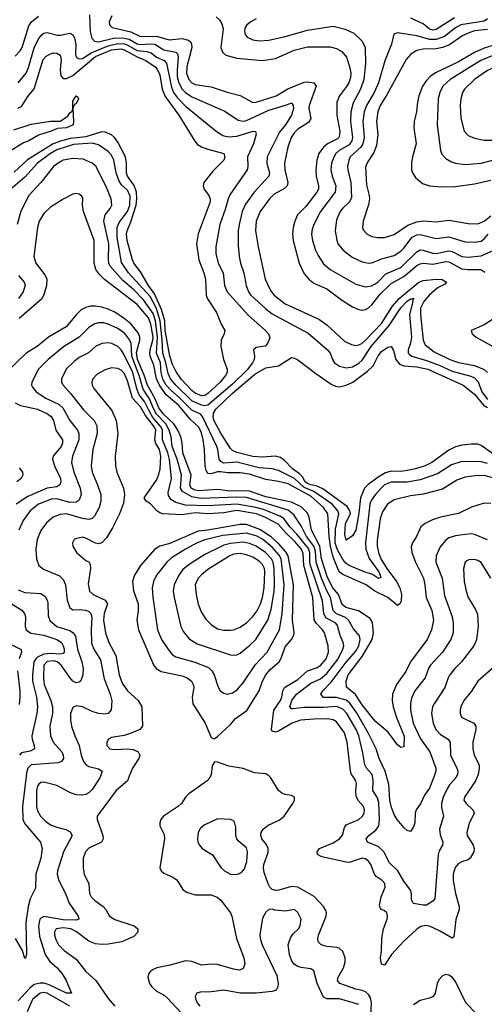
# Model space of a CAD drawing. Header units: inches. Extents: x 1308407 to 1441228, y 959628 to 1036311.
# Tile 692 of 729: x 1416819 to 1419710, y 1018581 to 1024703. Entities that reach past the tile are written whole.
import ezdxf

# ---------------------------------------------------------------- set-up
doc = ezdxf.new("R2010")
doc.units = ezdxf.units.IN
doc.header["$MEASUREMENT"] = 0
doc.layers.add('B4011', color=7, linetype='Continuous')
doc.layers.add('B4012', color=7, linetype='Continuous')

msp = doc.modelspace()

# ---------------------------------------------------------------- linework, layer by layer
at = {"layer": 'B4011', "color": 5}
for points, elevation in [([(1416858.3, 1020000), (1416836.3, 1019810), (1416838.4, 1019730), (1416850, 1019703), (1416949.2, 1019590), (1416958.2, 1019550), (1416950.9, 1019490), (1416919.3, 1019390), (1416917.9, 1019302.2), (1416884.1, 1019235.9), (1416870.8, 1019189.2), (1416857.5, 1019090), (1416862, 1018890), (1416856, 1018870), (1416850, 1018866.6), (1416836.4, 1018916.4), (1416792.1, 1018990)], 2640), ([(1417321, 1020000), (1417317.1, 1019990), (1417270, 1019916.1), (1417250, 1019896.8), (1417230, 1019885.6), (1417210, 1019880.9), (1417170, 1019883.2), (1417130, 1019898.4), (1417050, 1019941), (1416970, 1019962.5), (1416950, 1019960.3), (1416937.8, 1019950), (1416930, 1019937.6), (1416923.9, 1019910), (1416923.3, 1019810), (1416930, 1019783.1), (1416948.5, 1019750), (1416978.8, 1019718.8), (1417010, 1019697.5), (1417050, 1019681.6), (1417107, 1019667), (1417133.5, 1019653.5), (1417144.7, 1019630), (1417090.8, 1019530), (1417055, 1019410), (1417053.1, 1019390), (1417061.5, 1019350), (1417104.6, 1019270), (1417126.4, 1019210), (1417182.6, 1019130), (1417187, 1019110), (1417170, 1019103.4), (1417090, 1019106.1), (1416970, 1019126.4), (1416950, 1019117.1), (1416945, 1019110), (1416936.6, 1019070), (1416942.2, 1019002.2), (1416977.5, 1018890), (1417006.6, 1018846.5), (1417049.2, 1018810), (1417083.9, 1018770), (1417108, 1018730), (1417140.7, 1018650), (1417110, 1018651.1), (1417002, 1018702), (1416971.7, 1018711.6), (1416946.9, 1018713.1), (1416910, 1018704), (1416879.6, 1018680.4), (1416810, 1018603.6)], 2660), ([(1417501, 1020000), (1417489.5, 1019970.5), (1417419.7, 1019910), (1417301.6, 1019750), (1417300.2, 1019730), (1417335.8, 1019630), (1417337.8, 1019610), (1417328.9, 1019590), (1417250, 1019551.3), (1417228.6, 1019530), (1417214.6, 1019490), (1417213.4, 1019430), (1417219.3, 1019390), (1417248.4, 1019330), (1417254.2, 1019270), (1417263.2, 1019250), (1417286.4, 1019226.4), (1417337.6, 1019190), (1417356, 1019170), (1417377, 1019130), (1417410, 1019109.4), (1417530.4, 1019070), (1417554.6, 1019050), (1417554.9, 1019030), (1417530, 1019003.7), (1417455.5, 1018970), (1417370, 1018955.1), (1417330, 1018952.7), (1417290, 1018957.9), (1417250, 1018973.5), (1417172.7, 1019032.7), (1417137.3, 1019050), (1417090, 1019057), (1417046.7, 1019050), (1417035.5, 1019030), (1417035.6, 1019010), (1417043.2, 1018983.2), (1417061.2, 1018950), (1417095.4, 1018915.4), (1417170, 1018862.2), (1417230, 1018786), (1417292.1, 1018730), (1417370, 1018618.2), (1417411.5, 1018570)], 2680), ([(1418005.8, 1020000), (1418001.3, 1019990), (1417984.9, 1019970), (1417870.8, 1019889.2), (1417850.3, 1019870), (1417825.8, 1019830), (1417807.8, 1019812.2), (1417713.4, 1019750), (1417697.8, 1019730), (1417690.3, 1019710), (1417690.3, 1019690), (1417717.4, 1019637.4), (1417719.7, 1019610), (1417691.7, 1019430), (1417699.5, 1019410), (1417715.5, 1019395.5), (1417771.9, 1019371.9), (1417796, 1019356), (1417833.9, 1019293.9), (1417857.4, 1019277.4), (1417910, 1019261.8), (1418010, 1019260.9), (1418047.2, 1019247.2), (1418070, 1019227.9), (1418130.2, 1019150), (1418138.6, 1019130), (1418167.5, 1018990), (1418213.7, 1018870), (1418220.9, 1018830), (1418210, 1018802.9), (1418185.8, 1018794.1), (1418150, 1018800.2), (1418050, 1018829.2), (1418010, 1018831.2), (1417950, 1018824.8), (1417890, 1018846.3), (1417850, 1018851.4), (1417755.9, 1018824.1), (1417672.1, 1018807.9), (1417644.7, 1018795.3), (1417630, 1018783), (1417621.3, 1018770), (1417616.5, 1018750), (1417627.2, 1018710), (1417640.7, 1018690), (1417670, 1018662), (1417717.2, 1018637.2), (1417739.6, 1018619.6), (1417850, 1018498.6)], 2720), ([(1419005, 1018505), (1419007.8, 1018590), (1419001.3, 1018621.3), (1418990, 1018642.6), (1418970, 1018658.5), (1418950, 1018666.8), (1418910, 1018676), (1418811, 1018710), (1418796.2, 1018730), (1418799.9, 1018750), (1418833, 1018807), (1418843.9, 1018843.9), (1418844.9, 1018870), (1418830, 1018909.7), (1418810, 1018928), (1418793.9, 1018933.9), (1418730, 1018939.5), (1418706.1, 1018946.1), (1418692.7, 1018952.7), (1418676.8, 1018970), (1418674.4, 1018990), (1418678.7, 1019010), (1418725.3, 1019130), (1418727.8, 1019150), (1418724.1, 1019164.1), (1418708.7, 1019190), (1418651.5, 1019251.5), (1418550, 1019309.9), (1418510, 1019313.4), (1418431.8, 1019290), (1418410, 1019288.5), (1418390, 1019295), (1418375.5, 1019310), (1418364.9, 1019330), (1418341, 1019401), (1418335.6, 1019430), (1418337.5, 1019450), (1418365.8, 1019525.8), (1418366.1, 1019550), (1418354.2, 1019574.2), (1418325.6, 1019610), (1418318.5, 1019630), (1418321.4, 1019650), (1418334.6, 1019670), (1418365, 1019695), (1418433.8, 1019726.2), (1418464.1, 1019750), (1418518.9, 1019830), (1418529.6, 1019850), (1418529.2, 1019870), (1418510, 1019879.6), (1418470, 1019885.7), (1418450, 1019893.7), (1418430, 1019911.2), (1418381.2, 1019990), (1418372.2, 1020000)], 2720), ([(1419667.1, 1020000), (1419655, 1019970), (1419586, 1019870), (1419583.6, 1019850), (1419597.8, 1019830), (1419639.6, 1019790), (1419646.9, 1019770), (1419615.5, 1019704.5), (1419601, 1019650), (1419603.8, 1019630), (1419640.2, 1019570), (1419646.3, 1019550), (1419644.6, 1019530), (1419622.8, 1019490), (1419610, 1019478.4), (1419570, 1019466.6), (1419546.5, 1019453.5), (1419529.2, 1019430.8), (1419515.8, 1019390), (1419516.4, 1019350), (1419531.7, 1019270), (1419554, 1019190), (1419552.8, 1019170), (1419532.5, 1019107.5), (1419519.6, 1019000.4), (1419510, 1018991.8), (1419435.6, 1019035.6), (1419370, 1019067.1), (1419348.9, 1019071.1), (1419315.3, 1019064.7), (1419290.8, 1019049.2), (1419207.8, 1018972.2), (1419133.6, 1018890), (1419090, 1018823.6), (1419070, 1018829.7), (1419063.4, 1018870), (1419069.4, 1018910.6), (1419072, 1018992), (1419083.4, 1019050), (1419105.6, 1019110), (1419108.4, 1019130), (1419103.1, 1019150), (1419090, 1019163.1), (1419070, 1019171.5), (1419061.5, 1019181.5), (1419058, 1019198), (1419068.7, 1019250), (1419093.4, 1019310), (1419091.9, 1019331.9), (1419075.1, 1019350), (1419036.5, 1019376.5), (1419026.6, 1019390), (1419003.4, 1019450), (1418990, 1019470.8), (1418970, 1019484.6), (1418950, 1019489), (1418870, 1019463.7), (1418850, 1019465), (1418698.7, 1019498.7), (1418672.3, 1019512.3), (1418669.7, 1019530), (1418685.4, 1019550), (1418770, 1019585.3), (1418809.9, 1019610.1), (1418826.7, 1019633.3), (1418840.3, 1019679.7), (1418850, 1019696.5), (1418930, 1019731), (1418951.5, 1019750), (1418962.6, 1019770), (1418965, 1019790), (1418957.7, 1019810), (1418926.5, 1019846.5), (1418913.3, 1019873.3), (1418909.9, 1019910), (1418915, 1019955), (1418911.7, 1019970), (1418891.4, 1020000)], 2680), ([(1419537.8, 1020000), (1419533.4, 1019990), (1419494.4, 1019945.6), (1419479, 1019921), (1419454.4, 1019870), (1419443.3, 1019830), (1419443.8, 1019803.8), (1419456.9, 1019750), (1419430.8, 1019670), (1419435.1, 1019635.1), (1419451.1, 1019588.9), (1419449.2, 1019570), (1419430, 1019535.1), (1419422.9, 1019510), (1419402.3, 1019237.7), (1419390, 1019222.4), (1419350, 1019198), (1419330, 1019196.9), (1419268.5, 1019208.5), (1419258, 1019230), (1419256.1, 1019270), (1419250, 1019291.8), (1419210, 1019346.3), (1419172.4, 1019410), (1419119.9, 1019459.9), (1419085.6, 1019530), (1419050, 1019561.6), (1418983.6, 1019590), (1418974.7, 1019610), (1418991.1, 1019630), (1419035.6, 1019664.4), (1419054, 1019690), (1419058.9, 1019730), (1419054.1, 1019834.1), (1419045.7, 1019865.7), (1419017.3, 1019910), (1419018.8, 1019970), (1419014.6, 1020000)], 2660), ([(1419398.2, 1020000), (1419370, 1019924), (1419338.8, 1019881.2), (1419312.4, 1019827.6), (1419285.8, 1019790), (1419279.2, 1019770), (1419278.6, 1019710), (1419270, 1019683.7), (1419250, 1019654.5), (1419230, 1019661.6), (1419210, 1019679.7), (1419168.8, 1019730), (1419150, 1019761.3), (1419130, 1019811.8), (1419122.3, 1019850), (1419116.5, 1019950), (1419102.3, 1020000)], 2640), ([(1418930, 1018580.4), (1418810, 1018615.3), (1418730, 1018615.3), (1418710, 1018625.4), (1418669.3, 1018710), (1418649.8, 1018789.8), (1418630, 1018801.5), (1418570, 1018809.1), (1418550, 1018815.7), (1418528.8, 1018828.8), (1418513.2, 1018850), (1418497.3, 1018890), (1418489, 1018950), (1418504.7, 1018995.3), (1418521.4, 1019018.6), (1418554.8, 1019050), (1418564.6, 1019070), (1418569.8, 1019110), (1418550, 1019152.8), (1418530, 1019171.5), (1418470, 1019160.3), (1418406.3, 1019166.3), (1418390, 1019172), (1418370.3, 1019169.7), (1418350, 1019154.5), (1418330, 1019117.2), (1418313.7, 1019013.7), (1418314.7, 1018990), (1418328.4, 1018950), (1418419.6, 1018759.6), (1418427.2, 1018710), (1418425.5, 1018690), (1418415.3, 1018670), (1418390, 1018661.1), (1418290, 1018649.9), (1418190, 1018650.5), (1418090, 1018669.8), (1418010, 1018658.5), (1417942.7, 1018657.3), (1417920.5, 1018650), (1417910.3, 1018630), (1417914, 1018610), (1417922.4, 1018590), (1417939.5, 1018570)], 2740), ([(1419661.3, 1018521.3), (1419595.3, 1018590), (1419530, 1018722.2), (1419510, 1018749.8), (1419490, 1018762.8), (1419470, 1018766.2), (1419450, 1018759.1), (1419426.8, 1018733.2), (1419417.5, 1018710), (1419405, 1018650), (1419391.6, 1018630), (1419370, 1018619.8), (1419310, 1018605), (1419270, 1018577.1)], 2720), ([(1417130, 1018570.3), (1416990, 1018650.6), (1416970, 1018654.5), (1416946.5, 1018650), (1416899.6, 1018610), (1416864.9, 1018535.1)], 2680)]:
    msp.add_lwpolyline(points, dxfattribs=dict(at, elevation=elevation))
at = {"layer": 'B4011', "color": 5, "elevation": 2740}
msp.add_lwpolyline([(1418050, 1019733.7), (1417970, 1019697.4), (1417944.5, 1019675.5), (1417928.9, 1019650), (1417924.6, 1019610), (1417927.4, 1019590), (1417937.6, 1019570), (1417954.9, 1019550), (1418018.4, 1019510), (1418070, 1019432.7), (1418094.4, 1019410), (1418130, 1019390.3), (1418170, 1019388.8), (1418200, 1019400), (1418217.3, 1019422.7), (1418231.5, 1019468.5), (1418237.1, 1019530), (1418230, 1019553.7), (1418177.9, 1019597.9), (1418169.8, 1019610), (1418163.5, 1019630), (1418163.1, 1019683.1), (1418155.3, 1019715.3), (1418150, 1019722), (1418130, 1019729.6)], close=True, dxfattribs=at)
at = {"layer": 'B4012', "color": 5}
for points, elevation in [([(1416790, 1024476.9), (1416821.7, 1024510), (1416833.7, 1024530), (1416875.6, 1024664.4), (1416892.4, 1024690), (1416935.1, 1024724.9)], 2560), ([(1417253.1, 1024733.1), (1417256.6, 1024630), (1417267.8, 1024587.8), (1417284, 1024570), (1417310, 1024565.6), (1417410, 1024589.1), (1417470, 1024588.4), (1417500.8, 1024580.8), (1417550, 1024553.2), (1417570, 1024548.8), (1417630, 1024553), (1417659.2, 1024550), (1417715.3, 1024515.3), (1417790, 1024500.7), (1417800.4, 1024490), (1417804.8, 1024470), (1417798, 1024390), (1417799.4, 1024350), (1417810, 1024309.4), (1417830.1, 1024270), (1417850, 1024249.3), (1417890, 1024223.1), (1418095, 1024135), (1418177.5, 1024077.5), (1418210, 1024071.7), (1418230, 1024076), (1418370, 1024139.7), (1418485, 1024175), (1418510, 1024186.7), (1418520.8, 1024170), (1418522, 1024150), (1418510.1, 1024110), (1418474, 1024050), (1418436, 1024004), (1418358.3, 1023850), (1418356.6, 1023810), (1418374.1, 1023750), (1418370.1, 1023730), (1418278.8, 1023630), (1418224, 1023556), (1418202.6, 1023510), (1418184.7, 1023430), (1418179, 1023390), (1418178.4, 1023298.4), (1418184.2, 1023230), (1418193, 1023190), (1418214.3, 1023130), (1418227.5, 1023050), (1418243.5, 1023010), (1418257.5, 1022990), (1418350, 1022904.2), (1418390, 1022873.4), (1418613.3, 1022753.3), (1418735.2, 1022650), (1418751.9, 1022630), (1418765.4, 1022590), (1418777.9, 1022570), (1418810, 1022548.2), (1418850, 1022537.5), (1418890, 1022545.4), (1418930, 1022568.2), (1418950, 1022586.6), (1419007, 1022670), (1419118.2, 1022801.8), (1419190, 1022910.9), (1419230, 1022953), (1419250, 1022967.6), (1419254.9, 1022965.1), (1419270.6, 1022970.6), (1419263, 1022957), (1419265, 1022950), (1419243.9, 1022870), (1419256.7, 1022730), (1419250, 1022691.2), (1419235.7, 1022650), (1419235.4, 1022630), (1419242.5, 1022622.5), (1419259, 1022610), (1419350, 1022584.6), (1419430, 1022555.5), (1419510, 1022518.1), (1419626.5, 1022486.5), (1419650, 1022475.6), (1419671.4, 1022451.4), (1419695.5, 1022390), (1419730, 1022340.8)], 2560), ([(1417392.6, 1024727.4), (1417376.6, 1024690), (1417378.5, 1024670), (1417393.9, 1024653.9), (1417510, 1024627.6), (1417570, 1024599.3), (1417670, 1024601), (1417750, 1024578.6), (1417830, 1024585), (1417870, 1024576.2), (1417883.5, 1024563.5), (1417889, 1024550), (1417889.2, 1024530), (1417858.6, 1024410), (1417856.1, 1024370), (1417870.6, 1024330), (1417889.3, 1024309.3), (1417910, 1024299.2), (1418010, 1024285.4), (1418110, 1024252.5), (1418190, 1024232), (1418270, 1024188.8), (1418290, 1024189.6), (1418414.2, 1024230), (1418487.6, 1024272.4), (1418590, 1024314.5), (1418610, 1024317.5), (1418650.3, 1024310), (1418664.7, 1024290), (1418619.9, 1024170), (1418619, 1024150), (1418630, 1024088.2), (1418615.5, 1024064.5), (1418550, 1024021.2), (1418530, 1024000.8), (1418509.2, 1023970), (1418487, 1023910), (1418467.6, 1023810), (1418469.6, 1023770), (1418487, 1023690), (1418482.9, 1023670), (1418466.4, 1023653.6), (1418402.4, 1023617.6), (1418373.4, 1023590), (1418316.1, 1023510), (1418290.7, 1023450), (1418286.9, 1023390), (1418302.9, 1023290), (1418345.8, 1023090), (1418379.4, 1023019.4), (1418402.5, 1022990), (1418470, 1022935.5), (1418680.1, 1022840.1), (1418730, 1022806.2), (1418842.7, 1022702.7), (1418882.9, 1022682.9), (1418910, 1022678.1), (1418930, 1022680.9), (1418947.4, 1022690), (1418970, 1022709.7), (1419070, 1022813.6), (1419139.2, 1022920.8), (1419179.5, 1022970), (1419303, 1023070), (1419330, 1023081.8), (1419410, 1023090.1), (1419447.3, 1023087.3), (1419470, 1023073.6), (1419474, 1023070), (1419462.6, 1023057.4), (1419422, 1023038), (1419368.3, 1022991.7), (1419334.1, 1022950), (1419314.1, 1022910), (1419312.6, 1022870), (1419328.9, 1022710), (1419341.7, 1022681.7), (1419398.5, 1022638.5), (1419494.7, 1022590), (1419550, 1022571.5), (1419650, 1022552.5), (1419710, 1022528.3), (1419729.6, 1022510)], 2580), ([(1418041.6, 1024721.6), (1418062.8, 1024702.8), (1418077.8, 1024677.8), (1418085.2, 1024645.2), (1418071.6, 1024530), (1418081.2, 1024501.2), (1418102.5, 1024482.5), (1418170, 1024463.1), (1418330, 1024448.9), (1418410, 1024462.2), (1418526.5, 1024513.5), (1418610, 1024534), (1418750, 1024535), (1418790, 1024523.2), (1418824.3, 1024504.3), (1418852.5, 1024470), (1418871.5, 1024411.5), (1418879.7, 1024370), (1418877.2, 1024342.8), (1418866.2, 1024310), (1418853.2, 1024286.8), (1418808.4, 1024230), (1418793.4, 1024190), (1418793.4, 1024110), (1418810.1, 1024010.1), (1418810, 1023987.8), (1418804.2, 1023970), (1418797.1, 1023962.9), (1418734.6, 1023930), (1418709.8, 1023910.2), (1418681.2, 1023870), (1418667.7, 1023830), (1418661.5, 1023770), (1418664.5, 1023730), (1418679.1, 1023670), (1418678.2, 1023650), (1418669, 1023630), (1418598.9, 1023541.1), (1418548.1, 1023490), (1418530.1, 1023450), (1418520.7, 1023410), (1418517, 1023370), (1418520.7, 1023330), (1418558.3, 1023190), (1418590, 1023121.8), (1418617.7, 1023090), (1418650, 1023065), (1418731.1, 1023030), (1418821.6, 1022961.6), (1418890, 1022917), (1418930, 1022900.1), (1418950, 1022897.2), (1418970, 1022900.7), (1418990, 1022910.8), (1419010, 1022929.5), (1419063, 1022997), (1419130, 1023063), (1419210, 1023105.6), (1419290, 1023175.2), (1419310, 1023185.4), (1419330, 1023188.5), (1419390, 1023183), (1419470, 1023199.2), (1419490, 1023197.8), (1419570, 1023154.2), (1419610, 1023149.3), (1419689.5, 1023149.5), (1419712.7, 1023132.7)], 2620), ([(1418290, 1024707.2), (1418256.9, 1024690), (1418232.8, 1024670), (1418220.8, 1024650), (1418217.3, 1024630), (1418221.5, 1024610), (1418233.7, 1024593.7), (1418270, 1024576.8), (1418310, 1024570.8), (1418370, 1024576.4), (1418470, 1024598), (1418610, 1024637.7), (1418770, 1024662.8), (1418844.8, 1024644.8), (1418898.7, 1024618.7), (1418949.2, 1024570), (1418968.6, 1024530), (1418970.1, 1024430), (1418961, 1024330), (1418940.4, 1024270), (1418894.1, 1024185.9), (1418878.6, 1024130), (1418878.1, 1024070), (1418889.7, 1023970), (1418886.4, 1023950), (1418870, 1023925.1), (1418807.3, 1023890), (1418787, 1023870), (1418772.8, 1023847.2), (1418759.1, 1023810), (1418755.8, 1023770), (1418763.9, 1023730), (1418786.4, 1023670), (1418781.2, 1023630), (1418691.2, 1023510), (1418649.4, 1023430), (1418639.4, 1023400.6), (1418635.5, 1023370), (1418641.1, 1023330), (1418659.8, 1023270), (1418676.7, 1023236.7), (1418710, 1023185.2), (1418750, 1023149.4), (1418910, 1023057.6), (1418970, 1023041.6), (1419008.5, 1023048.5), (1419030, 1023059.8), (1419050, 1023074), (1419097.6, 1023122.4), (1419190, 1023161.3), (1419290, 1023259.8), (1419310, 1023271), (1419330, 1023270.5), (1419390, 1023251.4), (1419410, 1023249.7), (1419490, 1023266.3), (1419510, 1023261.5), (1419570, 1023231.4), (1419610, 1023226.3), (1419690, 1023235.6), (1419770, 1023268.9)], 2640), ([(1419730, 1024707.5), (1419710, 1024694.3), (1419564, 1024670), (1419530, 1024652), (1419462, 1024598), (1419410, 1024579.1), (1419370, 1024580.1), (1419290, 1024601.9), (1419170, 1024622), (1419147.5, 1024612.5), (1419132.8, 1024550), (1419092.1, 1024447.9), (1419051, 1024310), (1419023.9, 1024250), (1418976.3, 1024170), (1418961.8, 1024130), (1418955.1, 1024070), (1418963.5, 1023970), (1418954.2, 1023930), (1418940.8, 1023910), (1418876.4, 1023850), (1418866.9, 1023830), (1418859, 1023790), (1418860.1, 1023770), (1418880.1, 1023690), (1418882.7, 1023597.3), (1418870.8, 1023570), (1418829, 1023531), (1418813.4, 1023510), (1418790, 1023458.4), (1418781.4, 1023390), (1418791.4, 1023331.4), (1418799.3, 1023310), (1418831.3, 1023270), (1418887, 1023227), (1418950, 1023198), (1418990, 1023189.4), (1419010, 1023191), (1419070, 1023215.1), (1419150, 1023237), (1419190, 1023263.2), (1419210, 1023282.8), (1419260.2, 1023350), (1419290, 1023365.1), (1419310, 1023366.9), (1419410, 1023341.9), (1419490, 1023353.4), (1419590, 1023322.7), (1419650, 1023319.3), (1419690, 1023325.9), (1419710, 1023340.5), (1419733.7, 1023370)], 2660), ([(1419524.8, 1024715.2), (1419410, 1024642.5), (1419390, 1024638.5), (1419370, 1024644.4), (1419330, 1024676.6), (1419252, 1024712)], 2640), ([(1416808.7, 1024311.3), (1416859.5, 1024370), (1416874.2, 1024405.8), (1416910, 1024527.6), (1416936.4, 1024583.6), (1416958.2, 1024610), (1416970, 1024618.4), (1416990, 1024623.1), (1417053.4, 1024606.6), (1417073.4, 1024606.6), (1417130, 1024618.6), (1417150, 1024607.9), (1417159.5, 1024590), (1417168.4, 1024548.4), (1417166.2, 1024486.2), (1417170.2, 1024470), (1417190, 1024459.3), (1417210, 1024462.2), (1417263.5, 1024496.5), (1417370, 1024541.3), (1417430, 1024554.5), (1417470, 1024552.5), (1417486.7, 1024546.7), (1417550, 1024511.6), (1417610, 1024505.4), (1417637.2, 1024497.2), (1417670.9, 1024470.9), (1417718.4, 1024450), (1417732.7, 1024432.7), (1417762.6, 1024282.6), (1417775.7, 1024250), (1417798.3, 1024218.3), (1417850, 1024165.5), (1418042.4, 1024010), (1418083.2, 1023983.2), (1418115.2, 1023975.2), (1418170, 1023979.5), (1418270.8, 1024010.8), (1418287, 1024007), (1418290, 1023992), (1418274.4, 1023930), (1418237.2, 1023850), (1418238.1, 1023790), (1418233.8, 1023770), (1418126.1, 1023613.9), (1418116.2, 1023590), (1418100.1, 1023530), (1418064, 1023430), (1418039.8, 1023290), (1418038.8, 1023250), (1418053.6, 1023190), (1418085.8, 1023130), (1418093.7, 1023050), (1418110.1, 1023010), (1418243.6, 1022863.6), (1418348.8, 1022770), (1418367, 1022750), (1418375.8, 1022724.2), (1418362, 1022690), (1418346.6, 1022673.4), (1418290, 1022665.1), (1418273, 1022650), (1418279.6, 1022610), (1418277.2, 1022590), (1418267.6, 1022570), (1418233.8, 1022526.2), (1418142.3, 1022437.7), (1417990, 1022306), (1417970, 1022303), (1417950, 1022306.1), (1417890, 1022332.3), (1417790, 1022430), (1417758.4, 1022470), (1417743.3, 1022503.3), (1417729.3, 1022570), (1417709, 1022630), (1417706.2, 1022710), (1417693.8, 1022830), (1417670, 1022907.8), (1417630, 1022981.5), (1417496.8, 1023130), (1417453, 1023193), (1417425.6, 1023350), (1417425.2, 1023410), (1417437.3, 1023442.7), (1417490, 1023510.8), (1417503.6, 1023550), (1417506.2, 1023606.2), (1417490, 1023642.7), (1417454.9, 1023674.9), (1417438.8, 1023698.8), (1417419.3, 1023750), (1417404.3, 1023830), (1417390, 1023860.3), (1417370, 1023883.7), (1417310, 1023924), (1417270, 1023935.7), (1417153.7, 1023926.3), (1417050, 1023892.9), (1417010.6, 1023870), (1416930.1, 1023810), (1416850, 1023723.6), (1416763.7, 1023650)], 2540), ([(1419730, 1024642.9), (1419650, 1024632.7), (1419610, 1024619.9), (1419570, 1024600.1), (1419493.3, 1024546.7), (1419450.5, 1024529.5), (1419410, 1024521.6), (1419330, 1024519.7), (1419289.7, 1024510.3), (1419252.3, 1024487.7), (1419224.7, 1024455.3), (1419103.9, 1024236.1), (1419062.3, 1024170), (1419046.8, 1024130), (1419038.3, 1024070), (1419046.9, 1023990), (1419038.7, 1023921.3), (1419023, 1023877), (1418982.7, 1023817.3), (1418971.7, 1023788.3), (1418976.8, 1023676.8), (1418994.2, 1023610), (1418995.1, 1023590), (1418988.6, 1023551.4), (1418956.5, 1023450), (1418951.4, 1023410), (1418956.7, 1023396.7), (1418980.4, 1023370), (1419010, 1023354.9), (1419047.8, 1023347.8), (1419090, 1023349.4), (1419150, 1023367.5), (1419235, 1023425), (1419290, 1023446.5), (1419330, 1023451.3), (1419410, 1023445.2), (1419490, 1023455.5), (1419610, 1023435.3), (1419670, 1023432.8), (1419710, 1023449.5), (1419750, 1023482.4)], 2680), ([(1420000, 1024612.9), (1419946.5, 1024593.5), (1419830, 1024506.3), (1419688.8, 1024450), (1419497.1, 1024330), (1419453, 1024290), (1419432.8, 1024250), (1419423, 1024210), (1419417.6, 1024050), (1419436.5, 1023890), (1419446.8, 1023866.8), (1419470, 1023840.3), (1419500.9, 1023820.9), (1419530, 1023810.2), (1419590, 1023802.7), (1419690, 1023810.8), (1419810, 1023841.8), (1419870, 1023843.4), (1419910, 1023834.5), (1419990, 1023795), (1420000, 1023793.1)], 2740), ([(1419789.3, 1024550), (1419710, 1024525.9), (1419650, 1024499.1), (1419550, 1024440.1), (1419406.7, 1024373.3), (1419373.6, 1024350), (1419350, 1024325.6), (1419326, 1024290), (1419303.6, 1024230), (1419293.8, 1024190), (1419288.1, 1024130), (1419273.1, 1024070), (1419271.6, 1024030), (1419285.3, 1023930), (1419263, 1023850), (1419256.8, 1023810), (1419256.9, 1023770), (1419263.2, 1023750), (1419281.7, 1023721.7), (1419325.1, 1023685.1), (1419369.5, 1023669.5), (1419442.7, 1023662.7), (1419530, 1023666.5), (1419650, 1023683.3), (1419750, 1023704.8)], 2720), ([(1420000, 1024539.9), (1419972.7, 1024530), (1419901.9, 1024478.1), (1419830, 1024432.9), (1419730, 1024386.4), (1419649.4, 1024330), (1419586.8, 1024270), (1419575, 1024250), (1419563.7, 1024210), (1419560.5, 1024170), (1419563.2, 1024090), (1419585.4, 1024010), (1419610, 1023983.2), (1419650, 1023965.8), (1419710, 1023954.6), (1419893, 1023953), (1420000, 1023936.5)], 2760), ([(1416808.2, 1024151.8), (1416830, 1024163.8), (1416870, 1024224.5), (1416910, 1024272.4), (1416964.7, 1024455.3), (1416983.1, 1024476.9), (1417010, 1024491), (1417030, 1024496.1), (1417050, 1024494.4), (1417070, 1024482.3), (1417076, 1024456), (1417071.2, 1024391.2), (1417074.7, 1024354.7), (1417090, 1024337.8), (1417110, 1024336.8), (1417150, 1024355.5), (1417290, 1024473.7), (1417390, 1024516), (1417450, 1024521.2), (1417470, 1024516.1), (1417550, 1024471.9), (1417604.7, 1024450), (1417661.1, 1024410), (1417674.8, 1024394.8), (1417690, 1024360.2), (1417706.4, 1024270), (1417724.4, 1024224.4), (1417808.7, 1024110), (1417907.8, 1023947.8), (1417926.3, 1023926.3), (1417950, 1023911.6), (1417990, 1023897.5), (1418090.3, 1023870), (1418094.6, 1023850), (1418088.7, 1023830), (1418019.8, 1023760.2), (1417965.4, 1023690), (1417961.5, 1023670), (1417966, 1023650), (1417995, 1023610), (1418003.7, 1023590), (1418004.1, 1023570), (1417930, 1023371.3), (1417920.1, 1023310), (1417934.4, 1023210), (1417965, 1023130), (1417975, 1023090), (1417978.5, 1022990), (1417987.7, 1022967.7), (1418042.6, 1022882.6), (1418072.3, 1022810), (1418094.9, 1022770), (1418092.3, 1022750), (1418073.4, 1022710), (1418071.6, 1022670), (1418087, 1022590), (1418110.9, 1022530), (1418109.4, 1022510), (1418098.7, 1022490), (1418065.6, 1022450), (1417990, 1022378), (1417970, 1022366.6), (1417950, 1022363.9), (1417910, 1022380.6), (1417890, 1022396.8), (1417826.6, 1022466.6), (1417790, 1022516.9), (1417770, 1022558.3), (1417753.2, 1022610), (1417725.2, 1022770), (1417721.8, 1022830), (1417701.4, 1022901.4), (1417658.4, 1022998.4), (1417621.2, 1023050), (1417570, 1023136.1), (1417530, 1023188.7), (1417520.7, 1023210), (1417487.9, 1023330), (1417483.6, 1023370), (1417486.8, 1023390), (1417510, 1023445.1), (1417543.9, 1023550), (1417547.8, 1023590), (1417544.9, 1023630), (1417531.8, 1023671.8), (1417490.2, 1023730), (1417484.4, 1023750), (1417484.4, 1023810), (1417477.8, 1023850), (1417430, 1023941.6), (1417409.9, 1023970), (1417390, 1023987.5), (1417350, 1024004), (1417330, 1024005.7), (1417230, 1023974.6), (1417135.8, 1023964.2), (1417079.5, 1023950), (1417026.6, 1023930), (1416868, 1023832), (1416784.3, 1023755.7)], 2520), ([(1416782.9, 1024017.1), (1416890, 1024053), (1417010, 1024071.9), (1417070, 1024072.9), (1417117.8, 1024102.2), (1417130, 1024122.8), (1417145.1, 1024134.9), (1417149.7, 1024150.3), (1417150, 1024196.3), (1417170, 1024228.7), (1417181.6, 1024221.6), (1417184.9, 1024210), (1417170, 1024180.7), (1417161.7, 1024178.3), (1417156.3, 1024170), (1417150.4, 1024150), (1417154.3, 1024070), (1417151.1, 1024050), (1417110.3, 1024030), (1417053.4, 1024026.6), (1417015.6, 1024010), (1416935, 1023985), (1416876.5, 1023950), (1416842.9, 1023937.1), (1416756.2, 1023883.8)], 2480), ([(1419730, 1021943.8), (1419690, 1021953.7), (1419570, 1021956.6), (1419505.2, 1021934.8), (1419419.8, 1021880.2), (1419310, 1021842.2), (1419230, 1021828.3), (1419130, 1021828.5), (1419090, 1021810.9), (1419070, 1021792.8), (1419030, 1021748.5), (1419007.1, 1021712.9), (1418998.2, 1021690), (1418971.6, 1021450), (1418973.7, 1021410), (1418992.6, 1021352.6), (1419053.5, 1021270), (1419062.7, 1021250), (1419065.5, 1021234.5), (1419052.3, 1021227.7), (1419014.2, 1021254.2), (1418962.4, 1021270), (1418868.4, 1021308.4), (1418850, 1021321.2), (1418830, 1021346.3), (1418794.1, 1021410), (1418781.5, 1021450), (1418784.7, 1021535.3), (1418803.9, 1021630), (1418797.9, 1021650), (1418763.4, 1021690), (1418650.3, 1021770), (1418590, 1021793.7), (1418530, 1021850.4), (1418430, 1021900.1), (1418390, 1021909.5), (1418310, 1021915.9), (1418170, 1021950.9), (1418090, 1021946.3), (1418070, 1021955.8), (1418060.1, 1021970), (1418052.9, 1022030), (1418045.7, 1022050), (1417956.7, 1022236.7), (1417943.6, 1022250), (1417890, 1022276.1), (1417812.6, 1022352.6), (1417758.7, 1022398.7), (1417731, 1022430), (1417710, 1022467.2), (1417698.3, 1022510), (1417694.3, 1022570), (1417670, 1022630), (1417677, 1022730), (1417664.8, 1022830), (1417650, 1022876.1), (1417590, 1022961.7), (1417530, 1023022.7), (1417461.1, 1023081.1), (1417381.3, 1023170), (1417373, 1023190), (1417371.1, 1023210), (1417372.9, 1023310), (1417342.6, 1023450), (1417349.9, 1023490.1), (1417382.4, 1023530), (1417392.5, 1023550), (1417388.3, 1023590), (1417354.8, 1023670), (1417291.8, 1023791.8), (1417270, 1023811.4), (1417214.9, 1023834.9), (1417150, 1023839.6), (1417090, 1023830.4), (1417070, 1023819.5), (1417030, 1023789.8), (1416951.1, 1023690), (1416876.6, 1023610), (1416826.8, 1023513.2), (1416802.6, 1023430)], 2560), ([(1419770, 1021852.3), (1419710, 1021868.7), (1419652.4, 1021867.6), (1419590, 1021858.4), (1419540, 1021840), (1419450, 1021784.4), (1419330, 1021753.7), (1419250, 1021742.6), (1419150, 1021718.2), (1419107.8, 1021690), (1419077.1, 1021643), (1419061.2, 1021598.8), (1419044.4, 1021464.4), (1419044, 1021430), (1419051.3, 1021390), (1419065.6, 1021350), (1419103.8, 1021290), (1419163.3, 1021210), (1419184.7, 1021170), (1419193.8, 1021130), (1419192.6, 1021090), (1419186.6, 1021073.4), (1419170, 1021061.2), (1419110, 1021110), (1419029.3, 1021149.3), (1418975.2, 1021190), (1418830, 1021254.4), (1418807.3, 1021270), (1418770, 1021361.9), (1418753.5, 1021430), (1418745, 1021490), (1418735.6, 1021630), (1418709.3, 1021670), (1418630, 1021740.3), (1418490, 1021816.3), (1418430, 1021832.3), (1418350, 1021843.4), (1418250, 1021876.5), (1418190, 1021886.2), (1418113.8, 1021886.2), (1418068.5, 1021891.5), (1418049.2, 1021890.8), (1418010, 1021879.1), (1417990, 1021881.3), (1417979.7, 1021899.7), (1417973.2, 1021930), (1417969.1, 1022030.9), (1417960.5, 1022090), (1417950, 1022133.7), (1417934.4, 1022170), (1417880.2, 1022220.2), (1417810, 1022303.5), (1417730, 1022371.4), (1417690, 1022425.7), (1417669.7, 1022469.7), (1417654.6, 1022554.6), (1417630.4, 1022610), (1417627.8, 1022627.8), (1417630, 1022650), (1417648.4, 1022710), (1417649.5, 1022730), (1417635.3, 1022810), (1417619.7, 1022850), (1417550, 1022931.7), (1417347.3, 1023087.3), (1417317.3, 1023117.3), (1417293.1, 1023150), (1417282.9, 1023190), (1417283.4, 1023330), (1417216.5, 1023510), (1417209.8, 1023550), (1417212, 1023592), (1417205.4, 1023605.4), (1417190, 1023617.6), (1417170, 1023621.3), (1417150, 1023618), (1417090, 1023587.6), (1417010, 1023537.2), (1416970, 1023498.7), (1416940.9, 1023450), (1416930.1, 1023410), (1416906.4, 1023230), (1416919.3, 1023190), (1416975.6, 1023115.6), (1416987, 1023090), (1416985.4, 1023050), (1416968.4, 1022991.6), (1416955.6, 1022964.4), (1416815.7, 1022844.3)], 2580), ([(1416811.8, 1023111.8), (1416847.7, 1023070), (1416852.7, 1023052.7), (1416839.8, 1023010), (1416810.9, 1022970)], 2560), ([(1420000, 1022987.4), (1419930, 1022918.9), (1419870, 1022884), (1419761.6, 1022838.4), (1419710, 1022804.7), (1419628.8, 1022771.2), (1419634, 1022750), (1419659.5, 1022730), (1419781.5, 1022661.5), (1419838.3, 1022610), (1419861.6, 1022570), (1419874.6, 1022490), (1419888.2, 1022448.2), (1419912.6, 1022410), (1419962, 1022362), (1419990, 1022349.3), (1420000, 1022347)], 2620), ([(1419750, 1021694.7), (1419710, 1021697), (1419630, 1021671.1), (1419550, 1021632.4), (1419437.6, 1021610), (1419387.7, 1021592.3), (1419343.1, 1021570), (1419316.1, 1021550), (1419288.1, 1021490), (1419262.8, 1021450), (1419255.6, 1021424.4), (1419260.1, 1021390), (1419282, 1021330), (1419331.2, 1021230), (1419340.3, 1021190), (1419349.1, 1021110), (1419384.6, 1021030), (1419393.7, 1020970), (1419381, 1020910), (1419354.6, 1020850), (1419250.1, 1020710), (1419222.1, 1020650), (1419163, 1020570), (1419139.5, 1020510), (1419137, 1020470), (1419142.9, 1020430), (1419164, 1020364), (1419210.8, 1020249.2), (1419210, 1020182), (1419190, 1020177), (1419170, 1020195.1), (1419112.1, 1020272.1), (1419030, 1020342.5), (1418950, 1020442.6), (1418907.9, 1020507.9), (1418853, 1020553), (1418850.4, 1020590), (1418862.1, 1020630), (1418950, 1020744.4), (1419012.9, 1020850), (1419020.2, 1020890), (1419015.1, 1020955.1), (1419000.5, 1020980.5), (1418927.8, 1021027.8), (1418847.5, 1021047.4), (1418826.6, 1021066.5), (1418802.1, 1021130), (1418766.7, 1021170), (1418734.6, 1021234.6), (1418696.8, 1021350), (1418687.6, 1021430), (1418634.9, 1021530), (1418619.6, 1021610), (1418610, 1021634.7), (1418570, 1021673.4), (1418510, 1021703.4), (1418350, 1021735.8), (1418250, 1021771.2), (1418113, 1021773), (1418050, 1021782.2), (1417930, 1021773.8), (1417910, 1021777.3), (1417886.7, 1021790), (1417878.6, 1021810), (1417885, 1021870), (1417833.7, 1022010), (1417829, 1022071), (1417820.8, 1022110), (1417802.4, 1022150), (1417777.1, 1022190), (1417714.6, 1022250), (1417685.4, 1022290), (1417660.5, 1022350), (1417614.1, 1022430), (1417593.2, 1022493.2), (1417552.9, 1022590), (1417546.4, 1022633.6), (1417565.9, 1022710), (1417565.9, 1022730), (1417556.5, 1022756.5), (1417510, 1022812), (1417470, 1022845.6), (1417410, 1022885.1), (1417370, 1022904), (1417330, 1022915.6), (1417290, 1022921.5), (1417259.3, 1022920.7), (1417230, 1022914.1), (1417202, 1022898), (1417172.3, 1022870), (1417107.5, 1022792.5), (1416998.4, 1022730), (1416928, 1022672), (1416858.9, 1022630), (1416735.6, 1022510)], 2620), ([(1419102.3, 1020000), (1419093.7, 1020030), (1419056.2, 1020110), (1419037.4, 1020170), (1418987.3, 1020270), (1418914.9, 1020394.9), (1418873.4, 1020453.4), (1418850, 1020472.3), (1418790, 1020488.9), (1418708.7, 1020488.7), (1418693.6, 1020510), (1418704.9, 1020530), (1418756.9, 1020583.1), (1418850, 1020708), (1418910, 1020776.8), (1418929.5, 1020810), (1418937.5, 1020850), (1418932.6, 1020872.6), (1418896.5, 1020916.5), (1418866, 1020970), (1418845.7, 1020985.7), (1418789.5, 1021009.5), (1418769, 1021030), (1418752.2, 1021110), (1418730, 1021150.9), (1418697, 1021230), (1418663.1, 1021330), (1418659, 1021399), (1418648.9, 1021430), (1418603.3, 1021490), (1418570, 1021556.4), (1418523.9, 1021623.9), (1418490, 1021652.4), (1418230, 1021731.5), (1418170, 1021734.9), (1417946.4, 1021726.4), (1417890, 1021736.4), (1417831.6, 1021770), (1417819.4, 1021790), (1417826.5, 1021870), (1417798.1, 1021970), (1417768, 1022050), (1417760.5, 1022110), (1417749.3, 1022150), (1417728, 1022190), (1417669.6, 1022250), (1417648.8, 1022288.8), (1417626.6, 1022346.6), (1417586.7, 1022406.7), (1417562.8, 1022490), (1417516.4, 1022610), (1417512.1, 1022690), (1417505.1, 1022710), (1417472.3, 1022752.3), (1417430, 1022782.9), (1417370, 1022810.4), (1417342.9, 1022817.2), (1417310, 1022818.1), (1417287.5, 1022812.6), (1417250, 1022789.9), (1417190, 1022729.2), (1417090.9, 1022669.1), (1416996, 1022590), (1416935.2, 1022530), (1416894.2, 1022450), (1416893.2, 1022430), (1416898.3, 1022418.3), (1416921.3, 1022390), (1416982, 1022350), (1417063.8, 1022310), (1417087.5, 1022290), (1417130.8, 1022210), (1417178.3, 1022150), (1417187.9, 1022130), (1417186.5, 1022090), (1417148.4, 1021990), (1417141, 1021950), (1417156.8, 1021890), (1417195.3, 1021790), (1417201.1, 1021750), (1417190, 1021716.4), (1417170, 1021702.8), (1417130, 1021701.7), (1417050, 1021724), (1417017.3, 1021722.7), (1416935.5, 1021690), (1416885, 1021650), (1416839.8, 1021590), (1416813.9, 1021530)], 2640), ([(1419014.6, 1020000), (1419013.2, 1020010), (1418976.8, 1020050), (1418965.9, 1020070), (1418955.2, 1020144.8), (1418928.8, 1020250), (1418913.2, 1020290), (1418855.4, 1020390), (1418830, 1020416.8), (1418790, 1020433.6), (1418710, 1020427.1), (1418590, 1020427.1), (1418517.6, 1020417.6), (1418510, 1020417.8), (1418500.2, 1020430), (1418512.7, 1020470), (1418540.5, 1020510), (1418630, 1020576.8), (1418690, 1020605.3), (1418730, 1020637.3), (1418801.2, 1020730), (1418830.8, 1020790), (1418835.2, 1020810), (1418832.7, 1020830), (1418813.5, 1020873.5), (1418796.1, 1020936.1), (1418785.9, 1020950), (1418724.8, 1020984.8), (1418710.6, 1021010), (1418704.1, 1021090), (1418628.5, 1021310), (1418624.3, 1021330), (1418623.8, 1021390), (1418615.4, 1021415.4), (1418544.5, 1021504.5), (1418499, 1021550), (1418462.5, 1021602.5), (1418436.9, 1021616.9), (1418336.8, 1021656.8), (1418289.3, 1021670.7), (1418170, 1021690.4), (1417990, 1021680.9), (1417850, 1021684.8), (1417790, 1021701.3), (1417760, 1021720), (1417745.4, 1021745.4), (1417743.2, 1021763.2), (1417764.5, 1021850), (1417751.9, 1021968.1), (1417740.9, 1022010), (1417707.6, 1022090), (1417706.7, 1022150), (1417699.5, 1022170), (1417648.4, 1022230), (1417623.9, 1022270), (1417596, 1022330), (1417562.5, 1022370), (1417548.1, 1022408.1), (1417522.8, 1022510), (1417470, 1022619.5), (1417450, 1022650.6), (1417430, 1022671.9), (1417391.6, 1022690), (1417370, 1022693.2), (1417330.7, 1022689.3), (1417290.3, 1022670), (1417248, 1022632), (1417190, 1022601.9), (1417159.4, 1022580.6), (1417108.4, 1022530), (1417079.2, 1022470), (1417079.7, 1022450), (1417089.1, 1022430), (1417137.3, 1022377.3), (1417217, 1022276.9), (1417282, 1022210), (1417298.2, 1022178.2), (1417301, 1022130), (1417273.6, 1022030), (1417264.1, 1021930), (1417270.1, 1021890), (1417304.1, 1021810), (1417323.2, 1021750), (1417323.2, 1021710), (1417313.6, 1021670), (1417284.7, 1021615.3), (1417270, 1021602), (1417250, 1021596.1), (1417210, 1021601.7), (1417110, 1021630.4), (1417070, 1021626.4), (1417027.9, 1021610), (1416985.2, 1021574.8), (1416950, 1021526.9), (1416927, 1021470), (1416918.8, 1021410), (1416922.8, 1021350), (1416938, 1021310), (1416967.1, 1021287.1), (1417065.9, 1021245.9), (1417090, 1021222), (1417103.2, 1021190), (1417113.6, 1021093.6), (1417130, 1021045.7), (1417150, 1021034.3), (1417190, 1021036.3), (1417231, 1021031), (1417250, 1021023.8), (1417262.3, 1021010), (1417267.2, 1020987.2), (1417263.5, 1020910), (1417266.5, 1020826.5), (1417280.4, 1020790), (1417322.7, 1020722.7), (1417344.5, 1020604.5), (1417381.4, 1020510), (1417392.9, 1020467.1), (1417387.2, 1020412.8), (1417370, 1020388.8), (1417350, 1020384.5), (1417310, 1020389.3), (1417270, 1020402.5), (1417210, 1020430.9), (1417170, 1020437.8), (1417150, 1020426.6), (1417135.8, 1020390), (1417134.2, 1020350), (1417142.2, 1020310), (1417161.8, 1020250), (1417188.8, 1020190), (1417201.4, 1020130), (1417217, 1020090), (1417230, 1020072.5), (1417250, 1020058.9), (1417310, 1020046), (1417332.8, 1020030), (1417321, 1020000)], 2660), ([(1419797.9, 1021977.9), (1419690, 1022056.4), (1419670, 1022063.8), (1419630, 1022064.3), (1419570, 1022057.9), (1419530, 1022047.2), (1419490, 1022026.8), (1419383.9, 1021950), (1419341.6, 1021930), (1419281.7, 1021910), (1419230, 1021899.6), (1419190, 1021894.7), (1419130, 1021896), (1419095.3, 1021884.7), (1419056.8, 1021863.2), (1418986.8, 1021813.2), (1418964.4, 1021790), (1418939, 1021730), (1418930, 1021635.1), (1418910, 1021529.6), (1418890, 1021494.5), (1418850, 1021466), (1418842.8, 1021502.8), (1418845.8, 1021570), (1418877.2, 1021630), (1418874.2, 1021650), (1418856.9, 1021676.9), (1418705.2, 1021785.2), (1418664, 1021804), (1418629.9, 1021810), (1418610, 1021818.5), (1418596.1, 1021830), (1418579.6, 1021859.6), (1418560.3, 1021880.3), (1418517.4, 1021910), (1418464.4, 1021964.4), (1418440.9, 1021980.9), (1418410, 1021988.1), (1418330, 1021982.6), (1418270, 1021987.2), (1418170, 1022011.6), (1418143.5, 1022023.5), (1418130, 1022036.2), (1418070, 1022132.2), (1418030, 1022208.6), (1418023.3, 1022230), (1418024.4, 1022255.6), (1418039.5, 1022280.5), (1418141.9, 1022378.1), (1418281.8, 1022498.2), (1418350, 1022538.2), (1418428.6, 1022551.4), (1418510, 1022602), (1418530, 1022598.9), (1418550, 1022588.8), (1418662.2, 1022502.2), (1418757.5, 1022437.5), (1418784.5, 1022424.5), (1418810, 1022420.7), (1418850, 1022430.7), (1418891, 1022449), (1418983.1, 1022516.9), (1419017.9, 1022550), (1419050, 1022613.6), (1419070, 1022639.7), (1419110, 1022666.7), (1419130, 1022671.8), (1419145.5, 1022645.5), (1419159.2, 1022590), (1419182.1, 1022562.1), (1419210, 1022551), (1419290, 1022545.2), (1419358.8, 1022530), (1419579.4, 1022430), (1419650, 1022374.8), (1419705.2, 1022305.2), (1419730, 1022291.7)], 2540), ([(1418891.4, 1020000), (1418884.6, 1020010), (1418877.1, 1020030), (1418857, 1020210), (1418839.2, 1020270), (1418790, 1020336.5), (1418769.4, 1020349.4), (1418735, 1020355), (1418650, 1020354.9), (1418567.3, 1020347.3), (1418513.8, 1020330), (1418430, 1020279.6), (1418410, 1020272.8), (1418390, 1020279.7), (1418385, 1020290), (1418400.5, 1020410), (1418442, 1020470), (1418450.5, 1020490), (1418457.1, 1020530), (1418467.4, 1020550), (1418550, 1020600.3), (1418610, 1020654.2), (1418670, 1020676), (1418690, 1020688.2), (1418725.1, 1020730), (1418740.4, 1020770), (1418738.5, 1020810), (1418715.4, 1020890), (1418703.4, 1020910), (1418663, 1020950), (1418651.4, 1020971.4), (1418643.3, 1021110), (1418587.8, 1021310), (1418582.6, 1021382.6), (1418572.7, 1021410), (1418530, 1021461.5), (1418477.1, 1021510), (1418426.8, 1021566.8), (1418348.1, 1021608.1), (1418291.6, 1021631.6), (1418170, 1021651.1), (1418090, 1021636.8), (1417990.2, 1021630.2), (1417910, 1021636.1), (1417830, 1021625.3), (1417710.4, 1021630.4), (1417690, 1021637.2), (1417671.7, 1021650), (1417632.2, 1021692.2), (1417605.4, 1021710), (1417592.8, 1021730), (1417670, 1021840.8), (1417683.4, 1021870), (1417692.1, 1021907.9), (1417697.9, 1021990), (1417688.2, 1022030), (1417667.1, 1022067), (1417660.7, 1022090), (1417665.2, 1022150), (1417657.9, 1022170), (1417602.2, 1022242.2), (1417570, 1022295.7), (1417521.9, 1022350), (1417490, 1022457.4), (1417470, 1022506), (1417450, 1022524.8), (1417430, 1022533.7), (1417390, 1022538.4), (1417350, 1022525.3), (1417302, 1022498), (1417274.9, 1022470), (1417267.9, 1022450), (1417270.2, 1022430), (1417280.2, 1022410), (1417392.7, 1022272.7), (1417419.8, 1022210), (1417429.5, 1022130.5), (1417412.8, 1021990), (1417414.3, 1021930), (1417424.1, 1021890), (1417465.4, 1021790), (1417470.2, 1021750), (1417464, 1021696), (1417440.2, 1021630), (1417396.9, 1021543.1), (1417358.9, 1021481.1), (1417330, 1021450.8), (1417310, 1021443.9), (1417290, 1021447.4), (1417230, 1021480.3), (1417210, 1021485.6), (1417165.3, 1021474.7), (1417158, 1021470), (1417148.2, 1021450), (1417150.3, 1021430), (1417171.8, 1021390), (1417230, 1021339.5), (1417250.3, 1021330.3), (1417258, 1021318), (1417259.7, 1021290), (1417245.2, 1021194.8), (1417253.5, 1021150), (1417276.1, 1021130), (1417350, 1021094), (1417364.4, 1021070), (1417345.1, 1021010), (1417339.5, 1020970), (1417353, 1020890), (1417374.3, 1020830), (1417416.6, 1020750), (1417437.2, 1020630), (1417457.1, 1020577.1), (1417490.4, 1020530.4), (1417556.5, 1020470), (1417578, 1020430), (1417582.4, 1020310), (1417567.2, 1020290), (1417512.9, 1020267.2), (1417470, 1020253.4), (1417390, 1020241), (1417372.4, 1020230), (1417361.7, 1020210), (1417361.7, 1020190), (1417379.1, 1020170), (1417410, 1020164.4), (1417490, 1020168.8), (1417524.7, 1020164.7), (1417555.6, 1020150), (1417566.9, 1020130), (1417561.2, 1020110), (1417520.5, 1020050), (1417501, 1020000)], 2680), ([(1416790, 1022321.1), (1416824.6, 1022304.6), (1416930, 1022281.7), (1416992.3, 1022252.3), (1417015.1, 1022235.1), (1417029.6, 1022210), (1417044, 1022150), (1417085.1, 1022090), (1417086, 1022070), (1417077.2, 1022050), (1417027.4, 1021990), (1417023, 1021970), (1417034.6, 1021930), (1417073.8, 1021850), (1417075.5, 1021830), (1417068.8, 1021811.2), (1417050, 1021798.7), (1416990, 1021789.3), (1416870, 1021738.2), (1416798, 1021690)], 2620), ([(1416816.7, 1021916.7), (1416836.4, 1021890), (1416837.7, 1021870), (1416827.3, 1021850), (1416801.8, 1021830)], 2580), ([(1419730, 1021468.7), (1419650, 1021501.5), (1419630, 1021505.5), (1419590, 1021502.6), (1419530, 1021494.3), (1419490, 1021481.6), (1419470, 1021466.4), (1419435.4, 1021424.6), (1419410.1, 1021370), (1419408.9, 1021330), (1419448.4, 1021230), (1419461.9, 1021121.9), (1419510.9, 1020990), (1419516.1, 1020950), (1419515.9, 1020890), (1419501.7, 1020850), (1419449.6, 1020770.4), (1419375.1, 1020690), (1419363.7, 1020670), (1419342.7, 1020610), (1419278.2, 1020530), (1419256.3, 1020483.7), (1419250.8, 1020450), (1419251.3, 1020410), (1419266.4, 1020330), (1419312.2, 1020232.2), (1419371.7, 1020150), (1419408.6, 1020050), (1419409.4, 1020030), (1419398.2, 1020000)], 2640), ([(1419751.2, 1021230), (1419690, 1021327.4), (1419670, 1021340.3), (1419650, 1021345.8), (1419614.5, 1021345.5), (1419601.2, 1021338.8), (1419590, 1021329.3), (1419581.3, 1021290), (1419585.4, 1021210), (1419597.1, 1021150), (1419610.2, 1021110), (1419656, 1021036), (1419666.8, 1021006.8), (1419671.8, 1020930), (1419661.7, 1020850), (1419653.9, 1020826.1), (1419638.4, 1020801.6), (1419569.1, 1020710.9), (1419527.5, 1020670), (1419495.4, 1020630), (1419484.3, 1020610), (1419464.3, 1020550), (1419397.4, 1020450), (1419388.7, 1020430), (1419381.6, 1020390), (1419390.9, 1020330), (1419409.4, 1020290), (1419437.9, 1020257.9), (1419484.4, 1020230), (1419497.8, 1020210), (1419500.1, 1020130), (1419539.8, 1020050), (1419544.6, 1020030), (1419542.3, 1020010), (1419537.8, 1020000)], 2660), ([(1416810, 1021158.3), (1416850, 1021142.5), (1416950, 1021135.1), (1416977.1, 1021117.1), (1416990, 1021094), (1416994.4, 1021074.4), (1416996.1, 1020996.1), (1417006.6, 1020966.6), (1417050, 1020929.1), (1417130, 1020905.2), (1417151.1, 1020891.1), (1417165.7, 1020870), (1417178.2, 1020790), (1417206.4, 1020710), (1417213.8, 1020670), (1417211, 1020629), (1417201.1, 1020598.9), (1417190, 1020583.5), (1417170, 1020579.3), (1417149.9, 1020589.9), (1417130, 1020612.2), (1417077.8, 1020690), (1417051.4, 1020711.4), (1417030, 1020717.2), (1416990, 1020712.6), (1416969.6, 1020690), (1416967.4, 1020610), (1416971.6, 1020570), (1417013.7, 1020470), (1417023.3, 1020430), (1417022.2, 1020390), (1417006.2, 1020310), (1417011.2, 1020251.2), (1417027.1, 1020210), (1417080.2, 1020150), (1417089.3, 1020130), (1417091.8, 1020110), (1417079.3, 1020090), (1417057.6, 1020082.4), (1416890.1, 1020069.9), (1416870.1, 1020049.9), (1416860.5, 1020019.5), (1416858.3, 1020000)], 2640), ([(1416750, 1021083.8), (1416831.3, 1021031.3), (1416848.7, 1021010), (1416854.4, 1020990), (1416852.6, 1020930), (1416859.4, 1020910), (1416889.2, 1020889.2), (1416970, 1020876.4), (1417049.5, 1020849.5), (1417078.5, 1020830), (1417090.4, 1020810.4), (1417096.1, 1020790), (1417096.4, 1020770), (1417090, 1020762.4), (1417070, 1020758.4), (1417010, 1020761.6), (1416970, 1020758.4), (1416930, 1020739.7), (1416918.8, 1020730), (1416907.3, 1020710), (1416898.7, 1020630), (1416899.4, 1020590), (1416923.2, 1020490), (1416929.3, 1020430.7), (1416925.5, 1020390), (1416894.2, 1020250), (1416895.9, 1020230), (1416909.5, 1020190), (1416910.2, 1020170), (1416884.1, 1020155.9), (1416830, 1020144.7), (1416817.1, 1020130)], 2620), ([(1416770, 1020816.4), (1416828, 1020788), (1416830.5, 1020770), (1416815.9, 1020730)], 2580), ([(1419770, 1020677.4), (1419670.3, 1020590), (1419631.3, 1020528.7), (1419583.5, 1020470), (1419564.2, 1020430), (1419559.7, 1020410), (1419559.1, 1020390), (1419567.3, 1020367.3), (1419644.6, 1020330), (1419657.1, 1020310), (1419657.8, 1020290), (1419638.3, 1020210), (1419638.6, 1020170), (1419647.8, 1020130), (1419677.3, 1020070), (1419678.9, 1020050), (1419671.1, 1020010), (1419667.1, 1020000)], 2680), ([(1416804.6, 1020655.4), (1416819.5, 1020530), (1416820.3, 1020490), (1416814.8, 1020445.2)], 2580), ([(1418372.2, 1020000), (1418370, 1020002.4), (1418350, 1020013.8), (1418281.1, 1020021.1), (1418210, 1020046.8), (1418121, 1020061), (1418050, 1020086.6), (1418030.9, 1020089.1), (1418017.1, 1020062.9), (1418010.3, 1020010), (1418005.8, 1020000)], 2720)]:
    msp.add_lwpolyline(points, dxfattribs=dict(at, elevation=elevation))
for points, elevation in [([(1418230, 1021564.1), (1418190, 1021564), (1417990, 1021528.9), (1417930, 1021522.6), (1417753.4, 1021446.6), (1417690.1, 1021429.9), (1417660.6, 1021410), (1417570.1, 1021309.9), (1417533, 1021250), (1417520.8, 1021210), (1417527.4, 1021152.6), (1417555.5, 1021070), (1417556.2, 1021030), (1417548.5, 1020970), (1417559, 1020910), (1417651.6, 1020691.6), (1417668.7, 1020668.7), (1417699.5, 1020650), (1417830, 1020623.6), (1417862, 1020610), (1417888.2, 1020590), (1417899.3, 1020570), (1417902.2, 1020550), (1417891.9, 1020490), (1417896.9, 1020450), (1417973.8, 1020330), (1418010, 1020241), (1418030, 1020230.8), (1418050, 1020245.5), (1418130, 1020321.1), (1418162.1, 1020357.9), (1418232.6, 1020407.4), (1418309.9, 1020530), (1418330.4, 1020590), (1418350.2, 1020629.8), (1418377.2, 1020662.8), (1418432.7, 1020710), (1418446.3, 1020733.7), (1418470, 1020804.7), (1418511.3, 1020850), (1418524.7, 1020875.3), (1418526.4, 1020893.6), (1418516.7, 1020970), (1418521.9, 1021190), (1418489.4, 1021370), (1418474.4, 1021394.4), (1418430, 1021447), (1418386.1, 1021486.1), (1418313.1, 1021533.1)], 2720), ([(1418230, 1021511), (1418083.9, 1021496.1), (1417970, 1021469.2), (1417922.7, 1021450), (1417850.9, 1021410), (1417763.6, 1021356.4), (1417734.1, 1021330), (1417670.6, 1021249.4), (1417652.2, 1021210), (1417644.3, 1021170), (1417647.5, 1021112.5), (1417676.6, 1020910), (1417701.6, 1020850), (1417744, 1020784), (1417770, 1020754.5), (1417790, 1020742.1), (1417909.2, 1020709.2), (1417994.8, 1020674.8), (1418014.8, 1020654.8), (1418029.4, 1020630), (1418053.4, 1020553.4), (1418067.4, 1020530), (1418090, 1020514.6), (1418110, 1020509.1), (1418143.2, 1020516.8), (1418170, 1020533.8), (1418210, 1020580.8), (1418286, 1020694), (1418359.3, 1020770), (1418435.3, 1020910), (1418451.6, 1021010), (1418464.4, 1021190), (1418445.3, 1021350), (1418432.8, 1021372.8), (1418390, 1021424.3), (1418330, 1021472.2), (1418290, 1021494.5)], 2740), ([(1418210, 1021454), (1418130, 1021446.2), (1418090, 1021435.2), (1417970, 1021378.6), (1417879.6, 1021320.4), (1417835.1, 1021284.9), (1417808.3, 1021250), (1417780.8, 1021190), (1417774.4, 1021150), (1417779.8, 1021110), (1417821.7, 1020930), (1417837.8, 1020897.8), (1417874, 1020854), (1417922.9, 1020822.9), (1418130, 1020754), (1418150, 1020751.2), (1418170, 1020754.4), (1418190, 1020765.2), (1418250, 1020811), (1418289.1, 1020850), (1418363.7, 1020970), (1418383.9, 1021036.1), (1418402.6, 1021150), (1418404.6, 1021190), (1418403.4, 1021290), (1418395.4, 1021330), (1418385.3, 1021350), (1418348, 1021390), (1418291.1, 1021430), (1418250, 1021446.8)], 2760), ([(1418190, 1021384), (1418150, 1021379.9), (1418126.4, 1021370), (1417990, 1021283.9), (1417950, 1021252.2), (1417930.2, 1021230), (1417911.8, 1021190), (1417916.1, 1021130), (1417930, 1021068), (1417950, 1021017), (1417976.3, 1020976.3), (1418010, 1020941.8), (1418050, 1020915.4), (1418090, 1020906.4), (1418130, 1020907.3), (1418150, 1020910.1), (1418190, 1020925.7), (1418230, 1020952.4), (1418270, 1020991.7), (1418294.3, 1021025.7), (1418317.3, 1021070), (1418330, 1021110.3), (1418340.8, 1021170), (1418345.4, 1021270), (1418342, 1021290), (1418330, 1021316.5), (1418310, 1021336.6), (1418270, 1021360.4), (1418230, 1021375.7)], 2780)]:
    msp.add_lwpolyline(points, close=True, dxfattribs=dict(at, elevation=elevation))

doc.saveas('drawing.dxf')
